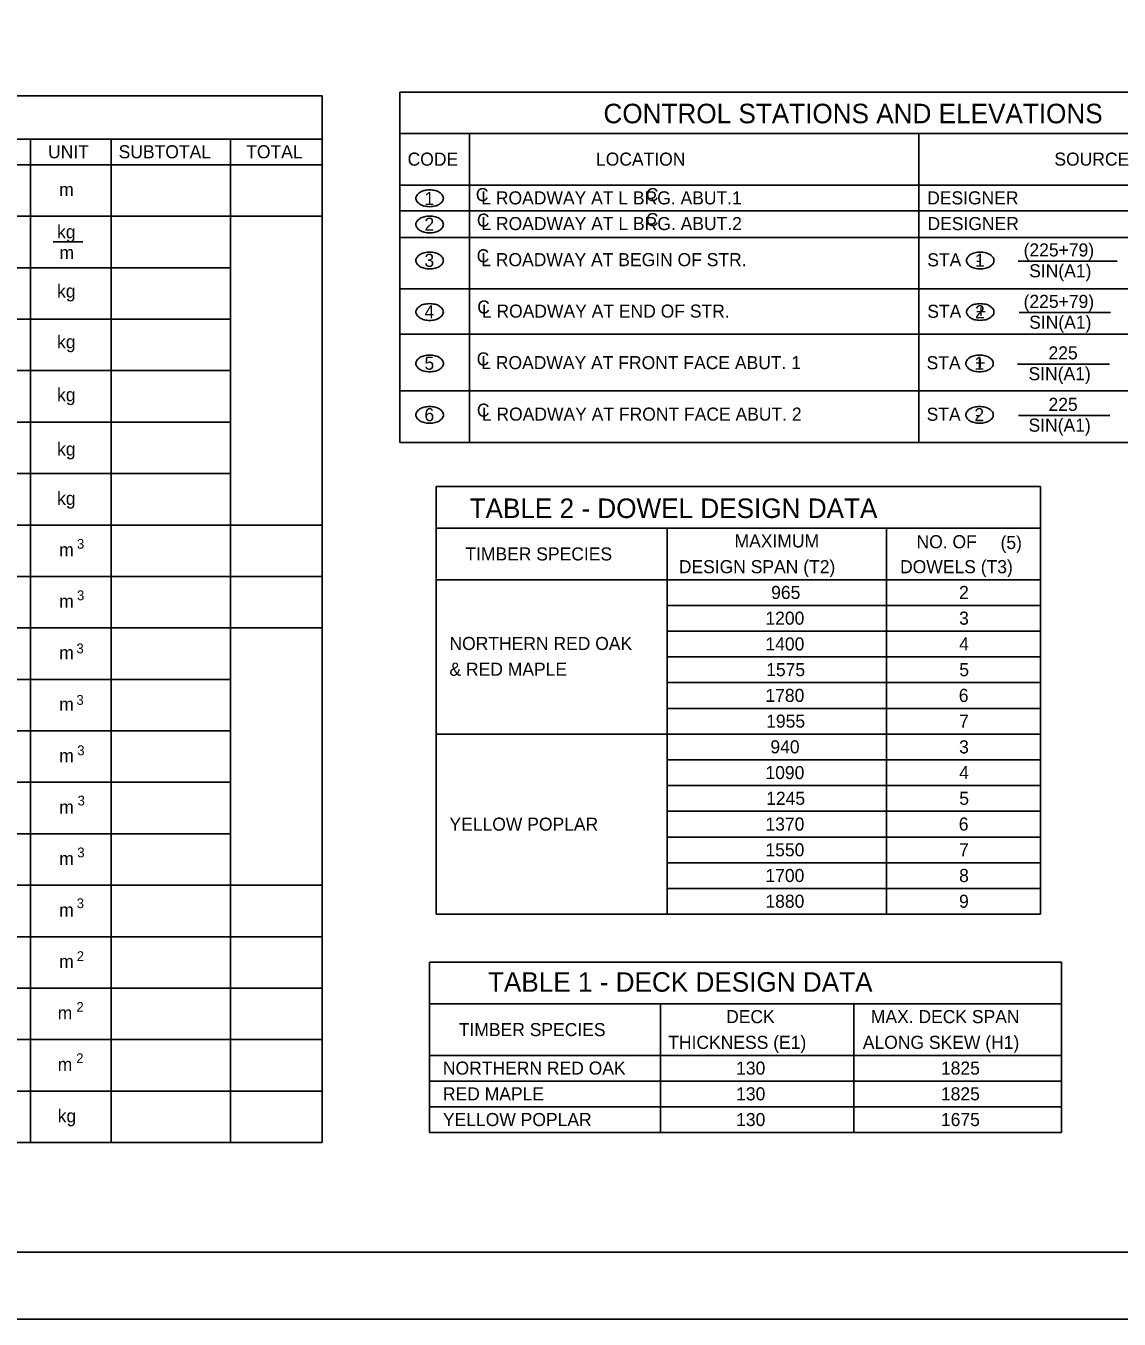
# Model space of a CAD drawing. Extents: x -5022 to -159, y 1126 to 7226.
# Drawn here: x -4306.3 to -4055.6, y 1125.8 to 1422.6 of the extents above; entities that cross this region are included whole.
import ezdxf

# ---------------------------------------------------------------- set-up
doc = ezdxf.new("R2010")
doc.units = 0
for name, color, linetype in [('2', 7, 'Continuous'), ('4', 7, 'Continuous'), ('PLT-BNDY', 7, 'Continuous')]:
    doc.layers.add(name, color=color, linetype=linetype)

msp = doc.modelspace()

# ---------------------------------------------------------------- linework, layer by layer
at = {"layer": '2'}
for p, q in [((-4300, 1373), (-4293.21, 1373)), ((-4078.7, 1368.6), (-4056, 1368.6)), ((-4078.47, 1356.79), (-4057.57, 1356.79)), ((-4078.85, 1344.98), (-4057.76, 1344.98)), ((-4078.62, 1333.17), (-4057.71, 1333.17)), ((-3855.13, 1141.14), (-4641.13, 1141.14))]:
    msp.add_line(p, q, dxfattribs=at)
for centre, radius, start, end in [((-4215.64, 1383.02), 1.21, 145.8704, 180), ((-4215.64, 1383.02), 1.21, 180, 214.1296), ((-4214.71, 1382.39), 2.33, 121.4296, 145.8704), ((-4214.1, 1381.39), 3.51, 104.2049, 121.4296), ((-4213.7, 1379.81), 5.14, 90, 104.2049), ((-4213.7, 1379.81), 5.14, 75.7951, 90), ((-4213.29, 1381.39), 3.51, 58.5704, 75.7951), ((-4212.68, 1382.39), 2.33, 34.1296, 58.5704), ((-4211.76, 1383.02), 1.21, 0, 34.1296), ((-4211.76, 1383.02), 1.21, 325.8704, 0), ((-4214.71, 1383.65), 2.33, 214.1296, 238.5704), ((-4214.1, 1384.65), 3.51, 238.5704, 255.7951), ((-4213.7, 1386.24), 5.14, 255.7951, 270), ((-4213.7, 1386.24), 5.14, 270, 284.2049), ((-4213.29, 1384.65), 3.51, 284.2049, 301.4296), ((-4212.68, 1383.65), 2.33, 301.4296, 325.8704), ((-4215.64, 1377.02), 1.21, 145.8704, 180), ((-4214.71, 1376.39), 2.33, 121.4296, 145.8704), ((-4214.1, 1375.39), 3.51, 104.2049, 121.4296), ((-4213.7, 1373.8), 5.14, 90, 104.2049), ((-4213.7, 1373.8), 5.14, 75.7951, 90), ((-4213.29, 1375.39), 3.51, 58.5704, 75.7951), ((-4212.68, 1376.39), 2.33, 34.1296, 58.5704), ((-4211.76, 1377.02), 1.21, 0, 34.1296), ((-4215.64, 1377.02), 1.21, 180, 214.1296), ((-4214.71, 1377.64), 2.33, 214.1296, 238.5704), ((-4214.1, 1378.65), 3.51, 238.5704, 255.7951), ((-4213.7, 1380.23), 5.14, 255.7951, 270), ((-4213.7, 1380.23), 5.14, 270, 284.2049), ((-4213.29, 1378.65), 3.51, 284.2049, 301.4296), ((-4212.68, 1377.64), 2.33, 301.4296, 325.8704), ((-4211.76, 1377.02), 1.21, 325.8704, 0), ((-4215.64, 1368.74), 1.21, 145.8704, 180), ((-4215.64, 1368.74), 1.21, 180, 214.1296), ((-4214.71, 1368.11), 2.33, 121.4296, 145.8704), ((-4214.1, 1367.11), 3.51, 104.2049, 121.4296), ((-4213.7, 1365.52), 5.14, 90, 104.2049), ((-4213.7, 1365.52), 5.14, 75.7951, 90), ((-4213.29, 1367.11), 3.51, 58.5704, 75.7951), ((-4212.68, 1368.11), 2.33, 34.1296, 58.5704), ((-4211.76, 1368.74), 1.21, 0, 34.1296), ((-4211.76, 1368.74), 1.21, 325.8704, 0), ((-4089.36, 1368.74), 1.21, 145.8704, 180), ((-4089.36, 1368.74), 1.21, 180, 214.1296), ((-4088.44, 1368.11), 2.33, 121.4296, 145.8704), ((-4087.82, 1367.11), 3.51, 104.2049, 121.4296), ((-4087.42, 1365.52), 5.14, 90, 104.2049), ((-4087.42, 1365.52), 5.14, 75.7951, 90), ((-4087.02, 1367.11), 3.51, 58.5704, 75.7951), ((-4086.41, 1368.11), 2.33, 34.1296, 58.5704), ((-4085.48, 1368.74), 1.21, 0, 34.1296), ((-4085.48, 1368.74), 1.21, 325.8704, 0), ((-4214.71, 1369.37), 2.33, 214.1296, 238.5704), ((-4214.1, 1370.37), 3.51, 238.5704, 255.7951), ((-4213.7, 1371.96), 5.14, 255.7951, 270), ((-4213.7, 1371.96), 5.14, 270, 284.2049), ((-4213.29, 1370.37), 3.51, 284.2049, 301.4296), ((-4212.68, 1369.37), 2.33, 301.4296, 325.8704), ((-4088.44, 1369.37), 2.33, 214.1296, 238.5704), ((-4087.82, 1370.37), 3.51, 238.5704, 255.7951), ((-4087.42, 1371.96), 5.14, 255.7951, 270), ((-4087.42, 1371.96), 5.14, 270, 284.2049), ((-4087.02, 1370.37), 3.51, 284.2049, 301.4296), ((-4086.41, 1369.37), 2.33, 301.4296, 325.8704), ((-4215.64, 1356.93), 1.21, 145.8704, 180), ((-4215.64, 1356.93), 1.21, 180, 214.1296), ((-4214.71, 1356.3), 2.33, 121.4296, 145.8704), ((-4214.1, 1355.3), 3.51, 104.2049, 121.4296), ((-4213.7, 1353.71), 5.14, 90, 104.2049), ((-4213.7, 1353.71), 5.14, 75.7951, 90), ((-4213.29, 1355.3), 3.51, 58.5704, 75.7951), ((-4212.68, 1356.3), 2.33, 34.1296, 58.5704), ((-4211.76, 1356.93), 1.21, 0, 34.1296), ((-4211.76, 1356.93), 1.21, 325.8704, 0), ((-4089.36, 1356.93), 1.21, 145.8704, 180), ((-4089.36, 1356.93), 1.21, 180, 214.1296), ((-4088.44, 1356.3), 2.33, 121.4296, 145.8704), ((-4087.82, 1355.3), 3.51, 104.2049, 121.4296), ((-4087.42, 1353.71), 5.14, 90, 104.2049), ((-4087.42, 1353.71), 5.14, 75.7951, 90), ((-4087.02, 1355.3), 3.51, 58.5704, 75.7951), ((-4086.41, 1356.3), 2.33, 34.1296, 58.5704), ((-4085.48, 1356.93), 1.21, 0, 34.1296), ((-4085.48, 1356.93), 1.21, 325.8704, 0), ((-4214.71, 1357.56), 2.33, 214.1296, 238.5704), ((-4214.1, 1358.56), 3.51, 238.5704, 255.7951), ((-4213.7, 1360.14), 5.14, 255.7951, 270), ((-4213.7, 1360.14), 5.14, 270, 284.2049), ((-4213.29, 1358.56), 3.51, 284.2049, 301.4296), ((-4212.68, 1357.56), 2.33, 301.4296, 325.8704), ((-4088.44, 1357.56), 2.33, 214.1296, 238.5704), ((-4087.82, 1358.56), 3.51, 238.5704, 255.7951), ((-4087.42, 1360.15), 5.14, 255.7951, 270), ((-4087.42, 1360.15), 5.14, 270, 284.2049), ((-4087.02, 1358.56), 3.51, 284.2049, 301.4296), ((-4086.41, 1357.56), 2.33, 301.4296, 325.8704), ((-4215.63, 1345.12), 1.21, 145.8704, 180), ((-4215.63, 1345.12), 1.21, 180, 214.1296), ((-4214.71, 1344.49), 2.33, 121.4296, 145.8704), ((-4214.71, 1345.75), 2.33, 214.1296, 238.5704), ((-4214.1, 1343.49), 3.51, 104.2049, 121.4296), ((-4213.69, 1341.9), 5.14, 90, 104.2049), ((-4213.69, 1341.9), 5.14, 75.7951, 90), ((-4213.29, 1343.49), 3.51, 58.5704, 75.7951), ((-4212.68, 1344.49), 2.33, 34.1296, 58.5704), ((-4212.68, 1345.75), 2.33, 301.4296, 325.8704), ((-4211.75, 1345.12), 1.21, 0, 34.1296), ((-4211.75, 1345.12), 1.21, 325.8704, 0), ((-4089.51, 1345.12), 1.21, 145.8704, 180), ((-4089.51, 1345.12), 1.21, 180, 214.1296), ((-4088.58, 1344.49), 2.33, 121.4296, 145.8704), ((-4088.58, 1345.75), 2.33, 214.1296, 238.5704), ((-4087.97, 1343.49), 3.51, 104.2049, 121.4296), ((-4087.57, 1341.9), 5.14, 90, 104.2049), ((-4087.57, 1341.9), 5.14, 75.7951, 90), ((-4087.17, 1343.49), 3.51, 58.5704, 75.7951), ((-4086.56, 1344.49), 2.33, 34.1296, 58.5704), ((-4086.56, 1345.75), 2.33, 301.4296, 325.8704), ((-4085.63, 1345.12), 1.21, 0, 34.1296), ((-4085.63, 1345.12), 1.21, 325.8704, 0), ((-4214.1, 1346.75), 3.51, 238.5704, 255.7951), ((-4213.69, 1348.34), 5.14, 255.7951, 270), ((-4213.69, 1348.34), 5.14, 270, 284.2049), ((-4213.29, 1346.75), 3.51, 284.2049, 301.4296), ((-4087.97, 1346.75), 3.51, 238.5704, 255.7951), ((-4087.57, 1348.34), 5.14, 255.7951, 270), ((-4087.57, 1348.34), 5.14, 270, 284.2049), ((-4087.17, 1346.75), 3.51, 284.2049, 301.4296), ((-4215.63, 1333.31), 1.21, 145.8704, 180), ((-4215.63, 1333.31), 1.21, 180, 214.1296), ((-4214.71, 1332.68), 2.33, 121.4296, 145.8704), ((-4214.71, 1333.94), 2.33, 214.1296, 238.5704), ((-4214.1, 1331.68), 3.51, 104.2049, 121.4296), ((-4213.69, 1330.09), 5.14, 90, 104.2049), ((-4213.69, 1330.09), 5.14, 75.7951, 90), ((-4213.29, 1331.68), 3.51, 58.5704, 75.7951), ((-4212.68, 1332.68), 2.33, 34.1296, 58.5704), ((-4212.68, 1333.94), 2.33, 301.4296, 325.8704), ((-4211.75, 1333.31), 1.21, 0, 34.1296), ((-4211.75, 1333.31), 1.21, 325.8704, 0), ((-4089.51, 1333.31), 1.21, 145.8704, 180), ((-4089.51, 1333.31), 1.21, 180, 214.1296), ((-4088.58, 1332.68), 2.33, 121.4296, 145.8704), ((-4088.58, 1333.94), 2.33, 214.1296, 238.5704), ((-4087.97, 1331.68), 3.51, 104.2049, 121.4296), ((-4087.57, 1330.09), 5.14, 90, 104.2049), ((-4087.57, 1330.09), 5.14, 75.7951, 90), ((-4087.17, 1331.68), 3.51, 58.5704, 75.7951), ((-4086.56, 1332.68), 2.33, 34.1296, 58.5704), ((-4086.56, 1333.94), 2.33, 301.4296, 325.8704), ((-4085.63, 1333.31), 1.21, 0, 34.1296), ((-4085.63, 1333.31), 1.21, 325.8704, 0), ((-4214.1, 1334.94), 3.51, 238.5704, 255.7951), ((-4213.69, 1336.52), 5.14, 255.7951, 270), ((-4213.69, 1336.52), 5.14, 270, 284.2049), ((-4213.29, 1334.94), 3.51, 284.2049, 301.4296), ((-4087.97, 1334.94), 3.51, 238.5704, 255.7951), ((-4087.57, 1336.52), 5.14, 255.7951, 270), ((-4087.57, 1336.52), 5.14, 270, 284.2049), ((-4087.17, 1334.94), 3.51, 284.2049, 301.4296)]:
    msp.add_arc(centre, radius, start, end, dxfattribs=at)
at = {"layer": '4'}
for p, q in [((-4220.53, 1407.4), (-3954.58, 1407.4)), ((-4220.53, 1407.4), (-4220.53, 1327)), ((-4635.86, 1406.55), (-4238.33, 1406.55)), ((-4238.33, 1406.55), (-4238.33, 1166.32)), ((-4220.53, 1397.86), (-3954.58, 1397.86)), ((-4204.59, 1397.86), (-4204.59, 1327)), ((-4101.5, 1397.86), (-4101.5, 1327)), ((-4635.86, 1396.62), (-4238.33, 1396.62)), ((-4305.22, 1396.62), (-4305.22, 1166.32)), ((-4286.71, 1396.62), (-4286.71, 1166.32)), ((-4259.38, 1396.62), (-4259.38, 1166.32)), ((-4635.86, 1390.72), (-4238.33, 1390.72)), ((-4220.53, 1386.05), (-3954.58, 1386.05)), ((-4220.53, 1380.15), (-3954.58, 1380.15)), ((-4635.86, 1378.91), (-4238.33, 1378.91)), ((-4220.53, 1374.03), (-3954.58, 1374.03)), ((-4474.48, 1367.1), (-4259.38, 1367.1)), ((-4220.53, 1362.25), (-3954.58, 1362.25)), ((-4474.48, 1355.29), (-4259.38, 1355.29)), ((-4220.53, 1351.82), (-3954.58, 1351.82)), ((-4474.48, 1343.47), (-4259.38, 1343.47)), ((-4220.53, 1338.81), (-3954.58, 1338.81)), ((-4474.48, 1331.66), (-4259.38, 1331.66)), ((-4220.53, 1327), (-3954.58, 1327)), ((-4474.48, 1319.85), (-4259.38, 1319.85)), ((-4212.18, 1316.85), (-4073.57, 1316.85)), ((-4212.18, 1316.85), (-4212.18, 1218.73)), ((-4073.57, 1316.85), (-4073.57, 1218.73)), ((-4635.86, 1308.04), (-4238.33, 1308.04)), ((-4212.18, 1307.31), (-4073.57, 1307.31)), ((-4159.2, 1307.31), (-4159.2, 1218.73)), ((-4108.88, 1307.31), (-4108.88, 1218.73)), ((-4635.86, 1296.24), (-4238.33, 1296.24)), ((-4212.18, 1295.5), (-4073.57, 1295.5)), ((-4159.2, 1289.6), (-4073.57, 1289.6)), ((-4635.86, 1284.43), (-4238.33, 1284.43)), ((-4159.2, 1283.69), (-4073.57, 1283.69)), ((-4159.2, 1277.78), (-4073.57, 1277.78)), ((-4474.48, 1272.62), (-4259.38, 1272.62)), ((-4159.2, 1271.88), (-4073.57, 1271.88)), ((-4159.2, 1265.97), (-4073.57, 1265.97)), ((-4474.48, 1260.81), (-4259.38, 1260.81)), ((-4212.18, 1260.07), (-4073.57, 1260.07)), ((-4159.2, 1254.16), (-4073.57, 1254.16)), ((-4474.48, 1249), (-4259.38, 1249)), ((-4159.2, 1248.26), (-4073.57, 1248.26)), ((-4159.2, 1242.35), (-4073.57, 1242.35)), ((-4474.48, 1237.18), (-4259.38, 1237.18)), ((-4159.2, 1236.44), (-4073.57, 1236.44)), ((-4159.2, 1230.54), (-4073.57, 1230.54)), ((-4635.86, 1225.37), (-4238.33, 1225.37)), ((-4159.2, 1224.63), (-4073.57, 1224.63)), ((-4212.18, 1218.73), (-4073.57, 1218.73)), ((-4635.86, 1213.56), (-4238.33, 1213.56)), ((-4213.69, 1207.7), (-4213.69, 1168.63)), ((-4213.69, 1207.7), (-4068.79, 1207.7)), ((-4068.79, 1207.7), (-4068.79, 1168.63)), ((-4635.86, 1201.75), (-4238.33, 1201.75)), ((-4213.69, 1198.16), (-4068.79, 1198.16)), ((-4160.71, 1198.16), (-4160.71, 1168.63)), ((-4116.4, 1198.16), (-4116.4, 1168.63)), ((-4635.86, 1189.94), (-4238.33, 1189.94)), ((-4213.69, 1186.34), (-4068.79, 1186.34)), ((-4213.69, 1180.44), (-4068.79, 1180.44)), ((-4635.86, 1178.13), (-4238.33, 1178.13)), ((-4213.69, 1174.53), (-4068.79, 1174.53)), ((-4213.69, 1168.63), (-4068.79, 1168.63)), ((-4635.86, 1166.32), (-4238.33, 1166.32))]:
    msp.add_line(p, q, dxfattribs=at)
at = {"layer": 'PLT-BNDY'}
msp.add_lwpolyline([(-4681.13, 1719.81), (-3840.13, 1719.81), (-3840.13, 1125.81), (-4681.13, 1125.81)], close=True, dxfattribs=at)

# ---------------------------------------------------------------- texts
at = {"layer": '2'}
for s, height, p in [('CONTROL STATIONS AND ELEVATIONS', 4.4793, (-4173.83, 1400.24)), ('UNIT', 3, (-4301.21, 1392.2)), ('SUBTOTAL', 3, (-4285.02, 1392.2)), ('TOTAL', 3, (-4255.76, 1392.2)), ('CODE', 3, (-4218.75, 1390.51)), ('LOCATION', 3, (-4175.55, 1390.51)), ('SOURCE', 3, (-4070.41, 1390.51)), ('m', 3, (-4298.65, 1383.54)), ('1', 3, (-4214.88, 1381.48)), ('C', 3, (-4203.1, 1382.36)), ('L ROADWAY AT L BRG. ABUT.1', 3.0001, (-4201.85, 1381.62)), ('C', 3, (-4164.09, 1382.36)), ('DESIGNER', 3, (-4099.59, 1381.62)), ('2', 3, (-4214.88, 1375.57)), ('C', 3, (-4202.86, 1376.5)), ('L ROADWAY AT L BRG. ABUT.2', 3.0001, (-4201.83, 1375.72)), ('C', 3, (-4164.09, 1376.63)), ('DESIGNER', 3, (-4099.51, 1375.72)), ('kg', 3, (-4299.14, 1373.85)), ('m', 3, (-4298.59, 1369.07)), ('C', 3, (-4202.91, 1368.33)), ('(225+79)', 3, (-4077.47, 1369.67)), ('3', 3, (-4214.88, 1367.29)), ('L ROADWAY AT BEGIN OF STR.', 3.0001, (-4201.86, 1367.44)), ('STA   -', 3, (-4099.56, 1367.4)), ('1', 3, (-4088.61, 1367.3)), ('SIN(A1)', 3, (-4076.19, 1364.89)), ('kg', 3, (-4299.14, 1360.24)), ('C', 3, (-4202.77, 1356.58)), ('(225+79)', 3, (-4077.47, 1357.86)), ('4', 3, (-4214.88, 1355.48)), ('L ROADWAY AT END OF STR.', 3.0001, (-4201.72, 1355.63)), ('STA   +', 3, (-4099.56, 1355.59)), ('2', 3, (-4088.61, 1355.49)), ('SIN(A1)', 3, (-4076.19, 1353.08)), ('kg', 3, (-4299.14, 1348.59)), ('C', 3, (-4202.91, 1344.66)), ('225', 3, (-4071.76, 1346.05)), ('5', 3, (-4214.88, 1343.68)), ('L ROADWAY AT FRONT FACE ABUT. 1', 3.0001, (-4201.86, 1343.81)), ('STA   +', 3, (-4099.71, 1343.78)), ('1', 3, (-4088.76, 1343.68)), ('SIN(A1)', 3, (-4076.34, 1341.27)), ('kg', 3, (-4299.14, 1336.45)), ('C', 3, (-4202.86, 1332.9)), ('225', 3, (-4071.76, 1334.24)), ('6', 3, (-4214.88, 1331.87)), ('L ROADWAY AT FRONT FACE ABUT. 2', 3.0001, (-4201.72, 1332)), ('STA   -', 3, (-4099.71, 1331.97)), ('2', 3, (-4088.76, 1331.87)), ('SIN(A1)', 3, (-4076.34, 1329.46)), ('kg', 3, (-4299.14, 1323.99)), ('kg', 3, (-4299.14, 1312.67)), ('TABLE 2 - DOWEL DESIGN DATA', 4.4793, (-4204.53, 1309.65)), ('MAXIMUM', 3, (-4143.76, 1302.89)), ('m', 3, (-4298.65, 1300.86)), ('3', 2.25, (-4294.58, 1302.6)), ('TIMBER SPECIES', 3.0001, (-4205.51, 1299.91)), ('NO. OF', 3, (-4102.03, 1302.71)), ('(5)', 3, (-4082.76, 1302.52)), ('DESIGN SPAN (T2)', 3.0001, (-4156.55, 1296.98)), ('DOWELS (T3)', 3.0001, (-4105.8, 1296.98)), ('965', 3, (-4135.37, 1291.07)), ('2', 3, (-4092.27, 1291.07)), ('m', 3, (-4298.65, 1289.05)), ('3', 2.25, (-4294.58, 1290.79)), ('1200', 3, (-4136.68, 1285.17)), ('3', 3, (-4092.26, 1285.17)), ('NORTHERN RED OAK', 3.0001, (-4209.15, 1279.36)), ('1400', 3, (-4136.68, 1279.26)), ('4', 3, (-4092.25, 1279.26)), ('m', 3, (-4298.64, 1277.24)), ('3', 2.25, (-4294.71, 1278.6)), ('& RED MAPLE', 3.0001, (-4209.15, 1273.45)), ('1575', 3, (-4136.51, 1273.36)), ('5', 3, (-4092.22, 1273.36)), ('1780', 3, (-4136.68, 1267.45)), ('6', 3, (-4092.34, 1267.45)), ('m', 3, (-4298.64, 1265.42)), ('3', 2.25, (-4294.71, 1266.78)), ('1955', 3, (-4136.51, 1261.54)), ('7', 3, (-4092.26, 1261.54)), ('940', 3, (-4135.54, 1255.64)), ('3', 3, (-4092.26, 1255.64)), ('m', 3, (-4298.64, 1253.62)), ('3', 2.25, (-4294.51, 1255.21)), ('1090', 3, (-4136.68, 1249.73)), ('4', 3, (-4092.25, 1249.73)), ('1245', 3, (-4136.51, 1243.83)), ('5', 3, (-4092.22, 1243.83)), ('m', 3, (-4298.64, 1241.81)), ('3', 2.25, (-4294.45, 1243.69)), ('YELLOW POPLAR', 3.0001, (-4209.15, 1237.9)), ('1370', 3, (-4136.68, 1237.92)), ('6', 3, (-4092.34, 1237.92)), ('1550', 3, (-4136.68, 1232.02)), ('7', 3, (-4092.26, 1232.02)), ('m', 3, (-4298.64, 1229.99)), ('3', 2.25, (-4294.51, 1231.78)), ('1700', 3, (-4136.68, 1226.11)), ('8', 3, (-4092.26, 1226.11)), ('1880', 3, (-4136.68, 1220.21)), ('9', 3, (-4092.27, 1220.21)), ('m', 3, (-4298.65, 1218.19)), ('3', 2.25, (-4294.64, 1220.12)), ('m', 3, (-4298.65, 1206.38)), ('2', 2.25, (-4294.64, 1207.98)), ('TABLE 1 - DECK DESIGN DATA', 4.4793, (-4200.32, 1200.94)), ('m', 3, (-4299, 1194.57)), ('2', 2.25, (-4294.7, 1196.33)), ('DECK', 3, (-4145.7, 1193.73)), ('MAX. DECK SPAN', 3.0001, (-4112.51, 1193.73)), ('TIMBER SPECIES', 3.0001, (-4207.01, 1190.75)), ('THICKNESS (E1)', 3.0001, (-4158.97, 1187.82)), ('ALONG SKEW (H1)', 3.0001, (-4114.35, 1187.83)), ('m', 3, (-4299, 1182.76)), ('2', 2.25, (-4294.76, 1184.56)), ('NORTHERN RED OAK', 3.0001, (-4210.65, 1181.92)), ('130', 3, (-4143.4, 1181.92)), ('1825', 3, (-4096.43, 1181.92)), ('RED MAPLE', 3, (-4210.65, 1176.01)), ('130', 3, (-4143.4, 1176.01)), ('1825', 3, (-4096.43, 1176.01)), ('kg', 3, (-4299, 1170.95)), ('YELLOW POPLAR', 3.0001, (-4210.65, 1170.11)), ('130', 3, (-4143.4, 1170.11)), ('1675', 3, (-4096.43, 1170.11))]:
    msp.add_text(s, height=height, dxfattribs=at).set_placement(p)

doc.saveas('drawing.dxf')
